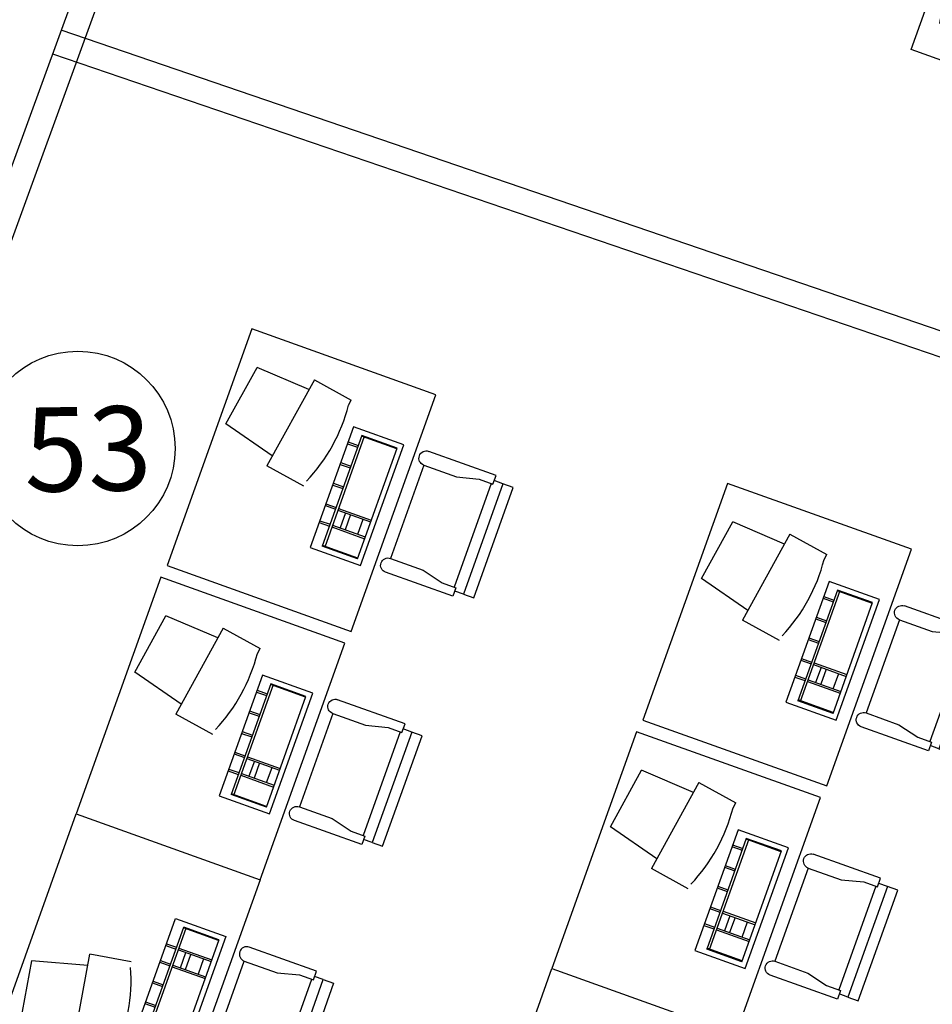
# Model space of a CAD drawing. Header units: inches. Extents: x 424 to 2043, y -237 to 445.
# Tile 377 of 656: x 847.31 to 850.93, y -135.49 to -131.59. Entities that reach past the tile are written whole.
import ezdxf

# ---------------------------------------------------------------- set-up
doc = ezdxf.new("R2010")
doc.units = ezdxf.units.IN
doc.header["$MEASUREMENT"] = 0
doc.layers.add('A-WALL', color=113, linetype='Continuous', lineweight=9)
doc.layers.add('MOBLEMAN', color=1, linetype='Continuous')
doc.styles.get("Standard").update_dxf_attribs({"font": 'arial.ttf'})

# ---------------------------------------------------------------- blocks, each defined once
blk = doc.blocks.new('CHAIR3')
at = {"color": 0}
for p, q in [((-0.26208, 0.4704), (0, 0.4704)), ((-0.26208, 0.4368), (-0.26208, 0.4704)), ((-0.336, 0.02016), (-0.336, 0.45024)), ((-0.336, 0.45024), (-0.29568, 0.45024)), ((-0.29568, 0.45024), (-0.29568, 0.02016)), ((-0.29568, 0.45024), (-0.26208, 0.45024)), ((-0.20832, 0.4368), (-0.26208, 0.4368)), ((-0.25536, 0.4368), (-0.25536, 0.0336)), ((-0.12768, 0.41664), (-0.20832, 0.4368)), ((0, 0.41664), (-0.12768, 0.41664)), ((0, 0.41664), (0, 0.05376)), ((-0.12768, 0.05376), (-0.20832, 0.0336)), ((0, 0.05376), (-0.12768, 0.05376)), ((-0.29568, 0.02016), (-0.336, 0.02016)), ((-0.29568, 0.02016), (-0.26208, 0.02016)), ((-0.20832, 0.0336), (-0.26208, 0.0336)), ((-0.26208, 0.0336), (-0.26208, 0)), ((-0.26208, 0), (0, 0))]:
    blk.add_line(p, q, dxfattribs=at)
for centre in [(0, 0.44352), (0, 0.02688)]:
    blk.add_arc(centre, 0.02688, 270, 90, dxfattribs=at)
blk = doc.blocks.new('RAYANE 01')
at = {"layer": 'MOBLEMAN'}
for p, q in [((8.4608, 4.7715), (8.4575, 4.1272)), ((9.2898, 4.7673), (8.4608, 4.7715)), ((8.9169, 4.5649), (8.9658, 4.7444)), ((8.9658, 4.7444), (9.1758, 4.7092)), ((9.2865, 4.1229), (9.2898, 4.7673)), ((9.1634, 4.5235), (9.1758, 4.7092)), ((8.8574, 4.434), (8.8804, 4.571)), ((9.1999, 4.5174), (8.8804, 4.571)), ((9.1999, 4.5174), (9.177, 4.3804)), ((9.1587, 4.3835), (9.177, 4.3804)), ((8.6732, 4.3462), (8.6723, 4.17)), ((9.0962, 4.3441), (8.6732, 4.3462)), ((8.7613, 4.3458), (8.7611, 4.3105)), ((8.7675, 4.3458), (8.7673, 4.3105)), ((8.8204, 4.3455), (8.8202, 4.3102)), ((8.8265, 4.3455), (8.8263, 4.3102)), ((8.8926, 4.3451), (8.8924, 4.3099)), ((8.8988, 4.3451), (8.8986, 4.3098)), ((8.9649, 4.3447), (8.9647, 4.3095)), ((8.9711, 4.3447), (8.9709, 4.3095)), ((9.0371, 4.3444), (9.037, 4.3091)), ((9.0433, 4.3443), (9.0431, 4.3091)), ((9.0953, 4.1678), (9.0962, 4.3441)), ((8.69, 4.1875), (8.6906, 4.3109)), ((9.0784, 4.3089), (8.6906, 4.3109)), ((9.0783, 4.3001), (8.6906, 4.3021)), ((8.6926, 4.1875), (8.6933, 4.3109)), ((8.7611, 4.3017), (8.7605, 4.1872)), ((8.7673, 4.3017), (8.7667, 4.1871)), ((8.8201, 4.3014), (8.8195, 4.1869)), ((8.8263, 4.3014), (8.8257, 4.1868)), ((9.0751, 4.1855), (9.0757, 4.3089)), ((9.0777, 4.1855), (9.0784, 4.3089)), ((8.8199, 4.2574), (8.767, 4.2576)), ((8.82, 4.275), (8.7671, 4.2753)), ((8.7668, 4.2136), (8.8197, 4.2133)), ((8.6723, 4.17), (9.0953, 4.1678)), ((8.69, 4.1875), (9.0777, 4.1855)), ((8.4575, 4.1272), (9.2865, 4.1229))]:
    blk.add_line(p, q, dxfattribs=at)
blk.add_arc((9.1076, 4.9465), 0.5653, 245.7742, 275.1837, dxfattribs=at)
at = {"layer": 'MOBLEMAN', "xscale": -0.8999999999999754, "yscale": 0.9000000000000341, "zscale": 0.9, "rotation": 269.7045955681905}
blk.add_blockref('CHAIR3', (8.679, 4.0854), dxfattribs=at)

msp = doc.modelspace()

# ---------------------------------------------------------------- linework, layer by layer
msp.add_circle((847.5409, -133.2906), 0.3854)
at = {"layer": 'A-WALL', "lineweight": 25}
for p, q in [((850.5978, -123.0635), (846.6905, -133.7845)), ((850.6991, -123.0774), (846.7845, -133.8187)), ((859.9237, -135.8878), (847.4744, -131.6336)), ((859.8914, -135.9824), (847.4421, -131.7282))]:
    msp.add_line(p, q, dxfattribs=at)

# ---------------------------------------------------------------- block references
at = {"layer": 'MOBLEMAN', "lineweight": 50, "yscale": 1.201503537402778, "zscale": 1.201503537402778}
for p, xscale, rotation in [((860.0381, -123.1757), -1.201503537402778, 70.02951005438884), ((849.9302, -145.2467), 1.201503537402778, 70.62031891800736), ((851.8147, -145.859), 1.201503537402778, 70.62031891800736), ((849.5693, -146.2307), 1.201503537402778, 70.62031891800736), ((851.4538, -146.843), 1.201503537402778, 70.62031891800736), ((856.3945, -127.1423), -1.201503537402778, 70.02951005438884), ((858.2791, -127.7546), -1.201503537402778, 70.02951005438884)]:
    msp.add_blockref('RAYANE 01', p, dxfattribs=dict(at, xscale=xscale, rotation=rotation))

# ---------------------------------------------------------------- texts
at = {"insert": (847.3255, -133.1291), "char_height": 0.33379, "attachment_point": 1, "rotation": 0.8942}
msp.add_mtext_dynamic_manual_height_columns('53', width=12.832731, gutter_width=1.669, heights=[0], dxfattribs=at)

doc.saveas('drawing.dxf')
